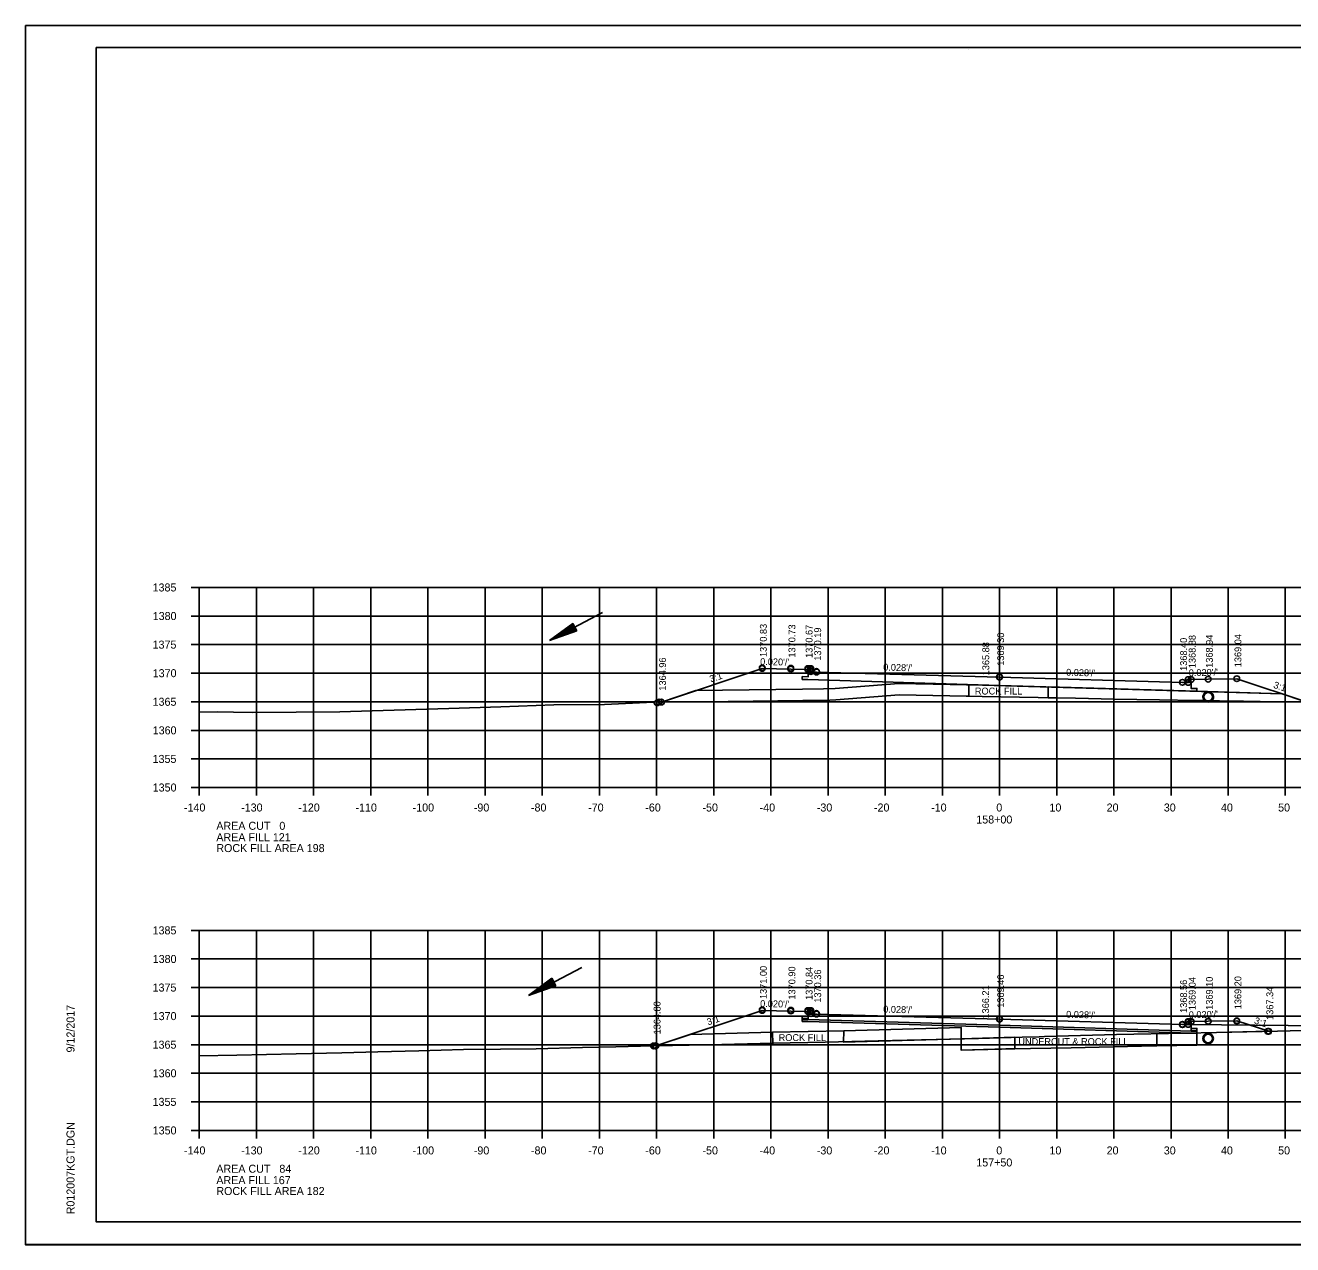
# Model space of a CAD drawing. Extents: x 1374311 to 1383814, y 384102 to 406278.
# Drawn here: x 1381458.2 to 1381679.9, y 393498.1 to 393711.5 of the extents above; entities that cross this region are included whole.
import ezdxf

# ---------------------------------------------------------------- set-up
doc = ezdxf.new("R2010")
doc.units = 0
for name, color, linetype in [('R_Axis', 7, 'Continuous'), ('R_Axis Annot', 7, 'Continuous'), ('R_Border', 7, 'Continuous'), ('R_Draft', 7, 'Continuous'), ('R_Exist Surface', 7, 'Continuous'), ('R_Fin Surface', 7, 'Continuous'), ('R_Grid', 7, 'Continuous'), ('R_No Plot', 7, 'Continuous'), ('R_Water', 7, 'Continuous'), ('R_Xsect Elev', 7, 'Continuous'), ('R_Xsect Slope', 7, 'Continuous')]:
    doc.layers.add(name, color=color, linetype=linetype)

msp = doc.modelspace()

# ---------------------------------------------------------------- linework, layer by layer
at = {"layer": 'R_Axis'}
for p, q in [((1381487.26, 393613.12), (1381488.66, 393613.12)), ((1381488.66, 393578.12), (1381488.66, 393613.12)), ((1381487.26, 393608.12), (1381488.66, 393608.12)), ((1381487.26, 393603.12), (1381488.66, 393603.12)), ((1381487.26, 393598.12), (1381488.66, 393598.12)), ((1381487.26, 393593.12), (1381488.66, 393593.12)), ((1381487.26, 393588.12), (1381488.66, 393588.12)), ((1381487.26, 393583.12), (1381488.66, 393583.12)), ((1381487.26, 393578.12), (1381488.66, 393578.12)), ((1381488.66, 393578.12), (1381768.66, 393578.12)), ((1381488.66, 393576.72), (1381488.66, 393578.12)), ((1381498.66, 393576.72), (1381498.66, 393578.12)), ((1381508.66, 393576.72), (1381508.66, 393578.12)), ((1381518.66, 393576.72), (1381518.66, 393578.12)), ((1381528.66, 393576.72), (1381528.66, 393578.12)), ((1381538.66, 393576.72), (1381538.66, 393578.12)), ((1381548.66, 393576.72), (1381548.66, 393578.12)), ((1381558.66, 393576.72), (1381558.66, 393578.12)), ((1381568.66, 393576.72), (1381568.66, 393578.12)), ((1381578.66, 393576.72), (1381578.66, 393578.12)), ((1381588.66, 393576.72), (1381588.66, 393578.12)), ((1381598.66, 393576.72), (1381598.66, 393578.12)), ((1381608.66, 393576.72), (1381608.66, 393578.12)), ((1381618.66, 393576.72), (1381618.66, 393578.12)), ((1381628.66, 393576.72), (1381628.66, 393578.12)), ((1381638.66, 393576.72), (1381638.66, 393578.12)), ((1381648.66, 393576.72), (1381648.66, 393578.12)), ((1381658.66, 393576.72), (1381658.66, 393578.12)), ((1381668.66, 393576.72), (1381668.66, 393578.12)), ((1381678.66, 393576.72), (1381678.66, 393578.12)), ((1381487.26, 393553.12), (1381488.66, 393553.12)), ((1381488.66, 393518.12), (1381488.66, 393553.12)), ((1381487.26, 393548.12), (1381488.66, 393548.12)), ((1381487.26, 393543.12), (1381488.66, 393543.12)), ((1381487.26, 393538.12), (1381488.66, 393538.12)), ((1381487.26, 393533.12), (1381488.66, 393533.12)), ((1381487.26, 393528.12), (1381488.66, 393528.12)), ((1381487.26, 393523.12), (1381488.66, 393523.12)), ((1381487.26, 393518.12), (1381488.66, 393518.12)), ((1381488.66, 393518.12), (1381768.66, 393518.12)), ((1381488.66, 393516.72), (1381488.66, 393518.12)), ((1381498.66, 393516.72), (1381498.66, 393518.12)), ((1381508.66, 393516.72), (1381508.66, 393518.12)), ((1381518.66, 393516.72), (1381518.66, 393518.12)), ((1381528.66, 393516.72), (1381528.66, 393518.12)), ((1381538.66, 393516.72), (1381538.66, 393518.12)), ((1381548.66, 393516.72), (1381548.66, 393518.12)), ((1381558.66, 393516.72), (1381558.66, 393518.12)), ((1381568.66, 393516.72), (1381568.66, 393518.12)), ((1381578.66, 393516.72), (1381578.66, 393518.12)), ((1381588.66, 393516.72), (1381588.66, 393518.12)), ((1381598.66, 393516.72), (1381598.66, 393518.12)), ((1381608.66, 393516.72), (1381608.66, 393518.12)), ((1381618.66, 393516.72), (1381618.66, 393518.12)), ((1381628.66, 393516.72), (1381628.66, 393518.12)), ((1381638.66, 393516.72), (1381638.66, 393518.12)), ((1381648.66, 393516.72), (1381648.66, 393518.12)), ((1381658.66, 393516.72), (1381658.66, 393518.12)), ((1381668.66, 393516.72), (1381668.66, 393518.12)), ((1381678.66, 393516.72), (1381678.66, 393518.12))]:
    msp.add_line(p, q, dxfattribs=at)
at = {"layer": 'R_Border'}
for p, q in [((1381470.66, 393707.58), (1381786.84, 393707.58)), ((1381470.66, 393502.12), (1381470.66, 393707.58)), ((1381623.18, 393707.32), (1381623.18, 393707.32)), ((1381623.18, 393707.32), (1381623.18, 393707.32)), ((1381470.66, 393502.12), (1381470.66, 393502.12)), ((1381786.84, 393502.12), (1381470.66, 393502.12))]:
    msp.add_line(p, q, dxfattribs=at)
at = {"layer": 'R_Draft'}
for p, q in [((1381554.02, 393606.84), (1381549.95, 393603.84)), ((1381554.08, 393606.73), (1381550.69, 393604.23)), ((1381554.14, 393606.62), (1381551.45, 393604.63)), ((1381554.2, 393606.5), (1381552.18, 393605.02)), ((1381554.55, 393605.85), (1381552.18, 393605.02)), ((1381554.26, 393606.39), (1381552.93, 393605.42)), ((1381554.48, 393605.96), (1381552.93, 393605.42)), ((1381554.32, 393606.28), (1381553.67, 393605.81)), ((1381554.43, 393606.07), (1381553.67, 393605.81)), ((1381554.72, 393605.51), (1381554.02, 393606.84)), ((1381554.72, 393605.51), (1381549.95, 393603.84)), ((1381554.66, 393605.62), (1381550.69, 393604.23)), ((1381554.6, 393605.74), (1381551.45, 393604.63)), ((1381550.35, 393544.75), (1381546.28, 393541.75)), ((1381550.41, 393544.64), (1381547.02, 393542.14)), ((1381550.47, 393544.52), (1381547.78, 393542.54)), ((1381550.53, 393544.41), (1381548.52, 393542.93)), ((1381550.88, 393543.75), (1381548.52, 393542.93)), ((1381550.59, 393544.3), (1381549.27, 393543.33)), ((1381550.82, 393543.87), (1381549.27, 393543.33)), ((1381550.65, 393544.19), (1381550, 393543.72)), ((1381550.76, 393543.98), (1381550, 393543.72)), ((1381551.05, 393543.42), (1381550.35, 393544.75)), ((1381551.05, 393543.42), (1381546.28, 393541.75)), ((1381550.99, 393543.53), (1381547.02, 393542.14)), ((1381550.93, 393543.64), (1381547.78, 393542.54))]:
    msp.add_line(p, q, dxfattribs=at)
at = {"layer": 'R_Exist Surface'}
for p, q in [((1381665.29, 393535.11), (1381665.61, 393535.02)), ((1381665.29, 393533.27), (1381665.61, 393533.18))]:
    msp.add_line(p, q, dxfattribs=at)
for points in [[(1381488.66, 393591.31), (1381491.82, 393591.33), (1381494.67, 393591.29), (1381497.99, 393591.26), (1381513.26, 393591.34), (1381518.94, 393591.52), (1381532.35, 393591.96), (1381541.45, 393592.25), (1381550.67, 393592.56), (1381559.56, 393592.66), (1381568.16, 393593.07), (1381576.82, 393593.09), (1381594.24, 393593.33), (1381596.3, 393593.36), (1381597.95, 393593.37), (1381600.05, 393593.46), (1381611.1, 393594.34), (1381619.99, 393594.16), (1381625.65, 393594.05), (1381641.95, 393593.73), (1381648.7, 393593.58), (1381656.66, 393593.48), (1381663, 393593.34), (1381671.37, 393593.24), (1381677.22, 393593.11), (1381686.07, 393593.02)], [(1381488.66, 393531.19), (1381495.22, 393531.31), (1381505.62, 393531.53), (1381513.63, 393531.72), (1381519.92, 393531.88), (1381527.06, 393532.06), (1381534.88, 393532.26), (1381541.35, 393532.33), (1381547.61, 393532.4), (1381555.74, 393532.63), (1381561.56, 393532.74), (1381572.31, 393533.01), (1381577.85, 393533.11), (1381589.02, 393533.4), (1381598.19, 393533.59), (1381607.42, 393533.79), (1381620.07, 393534.06), (1381624.99, 393534.23), (1381632.62, 393534.43), (1381635.58, 393534.51), (1381636.52, 393534.54), (1381649.12, 393534.9), (1381661.17, 393535.13), (1381666.62, 393535.28), (1381677.3, 393535.49), (1381683.98, 393535.67)]]:
    msp.add_lwpolyline(points, dxfattribs=at)
for centre in [(1381665.17, 393593.97), (1381665.15, 393534.21)]:
    msp.add_circle(centre, 0.917, dxfattribs=at)
at = {"layer": 'R_Fin Surface'}
for p, q in [((1381575.51, 393595.07), (1381569.51, 393593.07)), ((1381623.31, 393596.1), (1381620.03, 393596.16)), ((1381623.31, 393596.1), (1381623.31, 393594.1)), ((1381623.31, 393594.1), (1381623.31, 393596.1)), ((1381637.18, 393595.72), (1381637.18, 393593.83)), ((1381637.18, 393595.72), (1381637.18, 393593.83)), ((1381681.73, 393593.3), (1381678.08, 393594.52)), ((1381588.96, 393535.29), (1381601.41, 393535.57))]:
    msp.add_line(p, q, dxfattribs=at)
for points in [[(1381569.51, 393593.07), (1381587.15, 393598.95), (1381592.15, 393598.85), (1381595.15, 393598.79), (1381595.65, 393598.79), (1381595.66, 393598.29), (1381596.66, 393598.31), (1381628.66, 393597.42), (1381660.66, 393596.52), (1381661.66, 393596.5), (1381661.67, 393597), (1381662.17, 393597), (1381665.17, 393597.06), (1381670.17, 393597.16), (1381682.48, 393593.06)], [(1381662.17, 393596.64), (1381662.18, 393595.47), (1381663.18, 393595.46), (1381663.17, 393594.96), (1381628.66, 393595.99), (1381595.15, 393597), (1381594.15, 393597.03), (1381594.16, 393597.53), (1381595.16, 393597.48), (1381595.15, 393598.56)], [(1381575.51, 393595.07), (1381594.21, 393595.33), (1381597.9, 393595.37), (1381599.93, 393595.46), (1381611.04, 393596.34), (1381620.03, 393596.16), (1381625.69, 393596.05), (1381678.08, 393594.52)], [(1381620.03, 393596.16), (1381611.04, 393596.34), (1381599.93, 393595.46), (1381597.9, 393595.37), (1381594.21, 393595.33), (1381575.51, 393595.07)], [(1381678.08, 393594.52), (1381663.17, 393594.96), (1381637.18, 393595.72)], [(1381569.51, 393593.07), (1381576.82, 393593.09), (1381594.24, 393593.33), (1381596.3, 393593.36), (1381597.95, 393593.37), (1381600.05, 393593.46), (1381611.1, 393594.34), (1381619.99, 393594.16), (1381623.31, 393594.1)], [(1381569.51, 393593.07), (1381569.51, 393593.07)], [(1381637.18, 393593.83), (1381641.95, 393593.73), (1381648.7, 393593.58), (1381656.66, 393593.48), (1381663, 393593.34), (1381664.52, 393593.32)], [(1381665.8, 393593.31), (1381671.37, 393593.24), (1381677.22, 393593.11), (1381681.72, 393593.06)], [(1381568.56, 393532.92), (1381587.15, 393539.11), (1381592.15, 393539.01), (1381595.15, 393538.95), (1381595.65, 393538.95), (1381595.66, 393538.45), (1381596.66, 393538.47), (1381628.66, 393537.58), (1381660.66, 393536.68), (1381661.66, 393536.66), (1381661.67, 393537.16), (1381662.17, 393537.16), (1381665.17, 393537.22), (1381670.17, 393537.32), (1381675.75, 393535.46)], [(1381662.17, 393536.8), (1381662.18, 393535.63), (1381663.18, 393535.62), (1381663.17, 393535.12), (1381662.17, 393535.15), (1381628.66, 393536.16), (1381595.15, 393537.16), (1381594.15, 393537.19), (1381594.16, 393537.69), (1381595.16, 393537.65), (1381595.15, 393538.72)], [(1381621.98, 393532.14), (1381629.75, 393532.37), (1381634.08, 393532.45), (1381641.21, 393532.6), (1381655.95, 393532.9), (1381656.2, 393532.91)]]:
    msp.add_lwpolyline(points, dxfattribs=at)
for points in [[(1381574.54, 393534.91), (1381568.56, 393532.92), (1381589.01, 393533.31), (1381588.96, 393535.29), (1381574.54, 393534.91)], [(1381601.45, 393535.57), (1381601.38, 393533.56), (1381621.93, 393534.14), (1381621.93, 393534.14), (1381621.96, 393536.12), (1381601.45, 393535.57)], [(1381656.18, 393535.02), (1381660.34, 393535.13), (1381663.17, 393535.13), (1381663.17, 393533.06), (1381656.2, 393532.92), (1381656.19, 393534.96)], [(1381621.93, 393534.14), (1381631.35, 393534.41), (1381631.35, 393532.41), (1381621.98, 393532.14), (1381621.93, 393534.13)]]:
    msp.add_lwpolyline(points, close=True, dxfattribs=at)
msp.add_arc((1381665.17, 393593.97), 0.917, 313.5055, 225.2074, dxfattribs=at)
at = {"layer": 'R_Grid'}
for p, q in [((1381488.66, 393613.12), (1381768.66, 393613.12)), ((1381488.66, 393578.12), (1381488.66, 393613.12)), ((1381498.66, 393578.12), (1381498.66, 393613.12)), ((1381508.66, 393578.12), (1381508.66, 393613.12)), ((1381518.66, 393578.12), (1381518.66, 393613.12)), ((1381528.66, 393578.12), (1381528.66, 393613.12)), ((1381538.66, 393578.12), (1381538.66, 393613.12)), ((1381548.66, 393578.12), (1381548.66, 393613.12)), ((1381558.66, 393578.12), (1381558.66, 393613.12)), ((1381568.66, 393578.12), (1381568.66, 393613.12)), ((1381578.66, 393578.12), (1381578.66, 393613.12)), ((1381588.66, 393578.12), (1381588.66, 393613.12)), ((1381598.66, 393578.12), (1381598.66, 393613.12)), ((1381608.66, 393578.12), (1381608.66, 393613.12)), ((1381618.66, 393578.12), (1381618.66, 393613.12)), ((1381628.66, 393578.12), (1381628.66, 393613.12)), ((1381638.66, 393578.12), (1381638.66, 393613.12)), ((1381648.66, 393578.12), (1381648.66, 393613.12)), ((1381658.66, 393578.12), (1381658.66, 393613.12)), ((1381668.66, 393578.12), (1381668.66, 393613.12)), ((1381678.66, 393578.12), (1381678.66, 393613.12)), ((1381488.66, 393608.12), (1381768.66, 393608.12)), ((1381488.66, 393603.12), (1381768.66, 393603.12)), ((1381488.66, 393598.12), (1381768.66, 393598.12)), ((1381488.66, 393593.12), (1381768.66, 393593.12)), ((1381488.66, 393588.12), (1381768.66, 393588.12)), ((1381488.66, 393583.12), (1381768.66, 393583.12)), ((1381488.66, 393578.12), (1381768.66, 393578.12)), ((1381488.66, 393553.12), (1381768.66, 393553.12)), ((1381488.66, 393518.12), (1381488.66, 393553.12)), ((1381498.66, 393518.12), (1381498.66, 393553.12)), ((1381508.66, 393518.12), (1381508.66, 393553.12)), ((1381518.66, 393518.12), (1381518.66, 393553.12)), ((1381528.66, 393518.12), (1381528.66, 393553.12)), ((1381538.66, 393518.12), (1381538.66, 393553.12)), ((1381548.66, 393518.12), (1381548.66, 393553.12)), ((1381558.66, 393518.12), (1381558.66, 393553.12)), ((1381568.66, 393518.12), (1381568.66, 393553.12)), ((1381578.66, 393518.12), (1381578.66, 393553.12)), ((1381588.66, 393518.12), (1381588.66, 393553.12)), ((1381598.66, 393518.12), (1381598.66, 393553.12)), ((1381608.66, 393518.12), (1381608.66, 393553.12)), ((1381618.66, 393518.12), (1381618.66, 393553.12)), ((1381628.66, 393518.12), (1381628.66, 393553.12)), ((1381638.66, 393518.12), (1381638.66, 393553.12)), ((1381648.66, 393518.12), (1381648.66, 393553.12)), ((1381658.66, 393518.12), (1381658.66, 393553.12)), ((1381668.66, 393518.12), (1381668.66, 393553.12)), ((1381678.66, 393518.12), (1381678.66, 393553.12)), ((1381488.66, 393548.12), (1381768.66, 393548.12)), ((1381488.66, 393543.12), (1381768.66, 393543.12)), ((1381488.66, 393538.12), (1381768.66, 393538.12)), ((1381488.66, 393533.12), (1381768.66, 393533.12)), ((1381488.66, 393528.12), (1381768.66, 393528.12)), ((1381488.66, 393523.12), (1381768.66, 393523.12)), ((1381488.66, 393518.12), (1381768.66, 393518.12))]:
    msp.add_line(p, q, dxfattribs=at)
at = {"layer": 'R_No Plot'}
for p, q in [((1381458.26, 393711.47), (1381791.59, 393711.47)), ((1381458.26, 393498.14), (1381791.59, 393498.14))]:
    msp.add_line(p, q, dxfattribs=at)
for points in [[(1381458.25, 393711.47), (1381791.59, 393711.47), (1381791.59, 393498.13), (1381458.25, 393498.13)], [(1381704.58, 393707.58), (1381704.58, 393697.7), (1381740.31, 393697.7), (1381740.31, 393694.78), (1381763.51, 393694.78), (1381763.51, 393671.56), (1381786.84, 393671.56), (1381786.84, 393502.12), (1381470.66, 393502.12), (1381470.66, 393707.58)], [(1381568.56, 393532.92), (1381572.31, 393533.01), (1381577.85, 393533.11), (1381589.02, 393533.4), (1381598.19, 393533.59), (1381607.42, 393533.79), (1381620.07, 393534.06), (1381624.99, 393534.23), (1381632.62, 393534.43), (1381635.58, 393534.51), (1381636.52, 393534.54), (1381649.12, 393534.9), (1381661.17, 393535.13), (1381666.62, 393535.28), (1381675.75, 393535.46), (1381670.17, 393537.32), (1381665.17, 393537.22), (1381662.17, 393537.16), (1381662.18, 393535.99), (1381663.18, 393535.98), (1381663.17, 393535.48), (1381662.17, 393535.51), (1381628.66, 393536.52), (1381595.15, 393537.52), (1381594.15, 393537.55), (1381594.16, 393538.05), (1381595.16, 393538.01), (1381595.15, 393538.95), (1381595.15, 393538.95), (1381592.15, 393539.01), (1381587.15, 393539.11)]]:
    msp.add_lwpolyline(points, close=True, dxfattribs=at)
for centre in [(1381587.15, 393599.08), (1381587.15, 393599.08), (1381587.15, 393598.95), (1381592.15, 393598.98), (1381592.15, 393598.98), (1381592.15, 393598.85), (1381595.15, 393598.92), (1381595.15, 393598.92), (1381595.15, 393598.79), (1381595.65, 393598.92), (1381595.65, 393598.92), (1381595.65, 393598.79), (1381595.66, 393598.42), (1381596.66, 393598.44), (1381596.66, 393598.44), (1381596.66, 393598.31), (1381628.66, 393597.48), (1381628.66, 393597.48), (1381628.66, 393597.42), (1381660.66, 393596.52), (1381660.66, 393596.52), (1381660.66, 393596.52), (1381661.66, 393596.5), (1381661.67, 393597), (1381661.67, 393597), (1381661.67, 393597), (1381662.17, 393597), (1381662.17, 393597), (1381662.17, 393597), (1381665.17, 393597.06), (1381665.17, 393597.06), (1381665.17, 393597.06), (1381670.17, 393597.16), (1381670.17, 393597.16), (1381670.17, 393597.16), (1381568.76, 393592.95), (1381568.76, 393592.95), (1381569.13, 393593.07), (1381569.13, 393593.07), (1381569.51, 393593.07), (1381569.51, 393593.07), (1381587.15, 393539.24), (1381587.15, 393539.18), (1381587.15, 393539.11), (1381592.15, 393539.14), (1381592.15, 393539.08), (1381592.15, 393539.01), (1381595.15, 393539.08), (1381595.15, 393539.02), (1381595.15, 393538.95), (1381595.65, 393539.08), (1381595.65, 393539.02), (1381595.65, 393538.95), (1381595.66, 393538.58), (1381596.66, 393538.6), (1381596.66, 393538.54), (1381596.66, 393538.47), (1381628.66, 393537.64), (1381628.66, 393537.58), (1381628.66, 393537.58), (1381660.66, 393536.68), (1381660.66, 393536.68), (1381660.66, 393536.62), (1381661.66, 393536.66), (1381661.67, 393537.16), (1381661.67, 393537.16), (1381661.67, 393537.1), (1381662.17, 393537.16), (1381662.17, 393537.16), (1381662.17, 393537.1), (1381665.17, 393537.22), (1381665.17, 393537.22), (1381665.17, 393537.16), (1381670.17, 393537.32), (1381670.17, 393537.32), (1381670.17, 393537.26), (1381675.58, 393535.46), (1381675.75, 393535.46), (1381675.75, 393535.46), (1381568.14, 393532.91), (1381568.14, 393532.91), (1381568.34, 393532.91), (1381568.34, 393532.91), (1381568.56, 393532.92), (1381568.56, 393532.92)]:
    msp.add_circle(centre, 0.5, dxfattribs=at)
at = {"layer": 'R_Water'}
for p, q in [((1381559.24, 393608.74), (1381549.95, 393603.84)), ((1381555.57, 393546.65), (1381546.28, 393541.75)), ((1381740.06, 393535.86), (1381661.66, 393536.66)), ((1381665.29, 393534.94), (1381665.61, 393534.85)), ((1381665.29, 393533.44), (1381665.61, 393533.35))]:
    msp.add_line(p, q, dxfattribs=at)
for centre in [(1381665.17, 393593.97), (1381665.15, 393534.21)]:
    msp.add_circle(centre, 0.75, dxfattribs=at)

# ---------------------------------------------------------------- texts
at = {"layer": 'R_Axis Annot'}
for s, p in [('1385', (1381480.51, 393612.42)), ('1380', (1381480.53, 393607.42)), ('1375', (1381480.51, 393602.42)), ('1370', (1381480.53, 393597.42)), ('1365', (1381480.51, 393592.42)), ('1360', (1381480.53, 393587.42)), ('1355', (1381480.51, 393582.42)), ('1350', (1381480.53, 393577.42)), ('-140', (1381486, 393573.92)), ('-130', (1381496, 393573.92)), ('-120', (1381506, 393573.92)), ('-110', (1381516, 393573.92)), ('-100', (1381526, 393573.92)), ('-90', (1381536.7, 393573.92)), ('-80', (1381546.7, 393573.92)), ('-70', (1381556.7, 393573.92)), ('-60', (1381566.7, 393573.92)), ('-50', (1381576.7, 393573.92)), ('-40', (1381586.7, 393573.92)), ('-30', (1381596.7, 393573.92)), ('-20', (1381606.7, 393573.92)), ('-10', (1381616.7, 393573.92)), ('0', (1381628.1, 393573.92)), ('10', (1381637.4, 393573.92)), ('20', (1381647.4, 393573.92)), ('30', (1381657.4, 393573.92)), ('40', (1381667.4, 393573.92)), ('50', (1381677.4, 393573.92)), ('158+00', (1381624.6, 393571.82)), ('AREA CUT   0', (1381491.66, 393570.72)), ('AREA FILL 121', (1381491.66, 393568.72)), ('ROCK FILL AREA 198', (1381491.66, 393566.82)), ('1385', (1381480.51, 393552.42)), ('1380', (1381480.53, 393547.42)), ('1375', (1381480.51, 393542.42)), ('1370', (1381480.53, 393537.42)), ('1365', (1381480.51, 393532.42)), ('1360', (1381480.53, 393527.42)), ('1355', (1381480.51, 393522.42)), ('1350', (1381480.53, 393517.42)), ('-140', (1381486, 393513.92)), ('-130', (1381496, 393513.92)), ('-120', (1381506, 393513.92)), ('-110', (1381516, 393513.92)), ('-100', (1381526, 393513.92)), ('-90', (1381536.7, 393513.92)), ('-80', (1381546.7, 393513.92)), ('-70', (1381556.7, 393513.92)), ('-60', (1381566.7, 393513.92)), ('-50', (1381576.7, 393513.92)), ('-40', (1381586.7, 393513.92)), ('-30', (1381596.7, 393513.92)), ('-20', (1381606.7, 393513.92)), ('-10', (1381616.7, 393513.92)), ('0', (1381628.1, 393513.92)), ('10', (1381637.4, 393513.92)), ('20', (1381647.4, 393513.92)), ('30', (1381657.4, 393513.92)), ('40', (1381667.4, 393513.92)), ('50', (1381677.4, 393513.92)), ('157+50', (1381624.6, 393511.82)), ('AREA CUT   84', (1381491.66, 393510.72)), ('AREA FILL 167', (1381491.66, 393508.72)), ('ROCK FILL AREA 182', (1381491.66, 393506.82))]:
    msp.add_text(s, height=1.4, dxfattribs=at).set_placement(p)
at = {"layer": 'R_Border'}
for s, p in [('9/12/2017', (1381466.85, 393531.76)), ('R012007KGT.DGN', (1381466.85, 393503.44))]:
    msp.add_text(s, height=1.4, rotation=90, dxfattribs=at).set_placement(p)
at = {"layer": 'R_Fin Surface'}
for s, p in [('ROCK FILL', (1381624.35, 393594.39)), ('ROCK FILL', (1381590.02, 393533.76)), ('UNDERCUT & ROCK FILL', (1381631.96, 393533.07))]:
    msp.add_text(s, height=1.2, dxfattribs=at).set_placement(p)
at = {"layer": 'R_Xsect Elev'}
for s, p in [('1370.83', (1381587.95, 393600.95)), ('1370.73', (1381592.95, 393600.85)), ('1370.67', (1381595.95, 393600.79)), ('1370.19', (1381597.46, 393600.31)), ('1369.30', (1381629.46, 393599.42)), ('1368.40', (1381661.46, 393598.52)), ('1368.88', (1381662.97, 393599)), ('1368.94', (1381665.97, 393599.06)), ('1369.04', (1381670.97, 393599.16)), ('1365.88', (1381626.86, 393597.75)), ('1364.96', (1381570.31, 393595.07)), ('1371.00', (1381587.95, 393541.11)), ('1370.90', (1381592.95, 393541.01)), ('1370.84', (1381595.95, 393540.95)), ('1370.36', (1381597.46, 393540.47)), ('1369.46', (1381629.46, 393539.58)), ('1368.56', (1381661.46, 393538.68)), ('1369.04', (1381662.97, 393539.16)), ('1369.10', (1381665.97, 393539.22)), ('1369.20', (1381670.97, 393539.32)), ('1366.21', (1381626.83, 393537.7)), ('1367.34', (1381676.55, 393537.46)), ('1364.80', (1381569.36, 393534.92))]:
    msp.add_text(s, height=1.2, rotation=90, dxfattribs=at).set_placement(p)
at = {"layer": 'R_Xsect Slope'}
for s, rotation, p in [("0.020'/'", 358.8542, (1381586.78, 393599.56)), ("0.028'/'", 358.3961, (1381608.3, 393598.59)), ('3:1', 18.4349, (1381578.17, 393596.49)), ("0.028'/'", 358.3961, (1381640.3, 393597.69)), ("0.020'/'", 1.1458, (1381661.78, 393597.59)), ('3:1', 341.5651, (1381676.48, 393595.58)), ("0.020'/'", 358.8542, (1381586.78, 393539.72)), ("0.028'/'", 358.3961, (1381608.3, 393538.75)), ('3:1', 18.4349, (1381577.69, 393536.49)), ("0.028'/'", 358.3961, (1381640.3, 393537.85)), ("0.020'/'", 1.1458, (1381661.78, 393537.75)), ('3:1', 341.5651, (1381673.11, 393536.86))]:
    msp.add_text(s, height=1.2, rotation=rotation, dxfattribs=at).set_placement(p)

doc.saveas('drawing.dxf')
